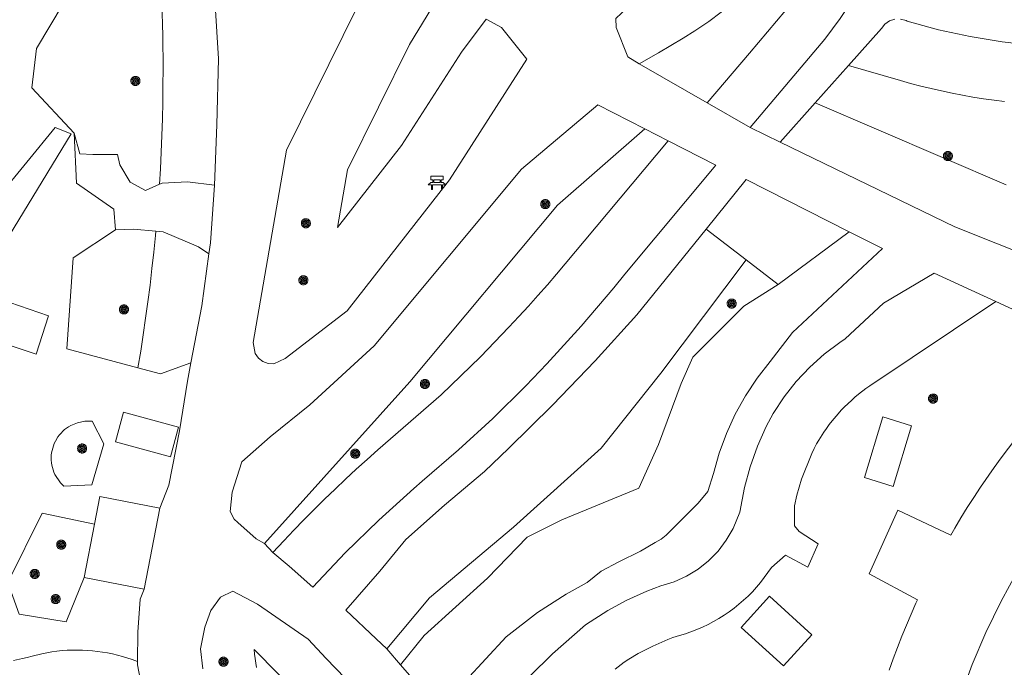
# Model space of a CAD drawing. Header units: metres. Extents: x 135779 to 137489, y 452643 to 455118.
# Tile 430 of 489: x 137249 to 137296, y 454415 to 454446. Entities that reach past the tile are written whole.
import ezdxf

# ---------------------------------------------------------------- set-up
doc = ezdxf.new("R2010")
doc.units = ezdxf.units.M
for name, color, linetype, lineweight in [('KTop_BTD_Groenvoorziening', 62, 'Continuous', 13), ('KTop_OTD_Onverhard', 15, 'Continuous', 13), ('KTop_OTD_Open verharding', 15, 'Continuous', 13), ('KTop_STM_Bank', 40, 'Continuous', 13), ('KTop_VGO_Boom', 92, 'Continuous', 13), ('KTop_WGD_Voetpad', 251, 'Continuous', 13)]:
    doc.layers.add(name, color=color, linetype=linetype, lineweight=lineweight)

# ---------------------------------------------------------------- blocks, each defined once
blk = doc.blocks.new('STM_Bank')
at = {"layer": 'KTop_STM_Bank'}
for p, q in [((-0.416, -0.089), (-0.298, 0.019)), ((-0.298, 0.314), (0.298, 0.314)), ((-0.298, 0.143), (-0.298, 0.314)), ((-0.2, 0.143), (-0.298, 0.143)), ((-0.298, 0.019), (-0.2, 0.019)), ((-0.2, 0.019), (-0.2, 0.143)), ((0.157, 0.143), (-0.154, 0.143)), ((-0.154, 0.143), (-0.154, 0.019)), ((-0.154, 0.019), (0.157, 0.019)), ((0.157, 0.019), (0.157, 0.143)), ((0.298, 0.143), (0.203, 0.143)), ((0.203, 0.143), (0.203, 0.019)), ((0.203, 0.019), (0.298, 0.019)), ((0.298, 0.314), (0.298, 0.143)), ((0.298, 0.019), (0.416, -0.089)), ((-0.259, -0.089), (-0.416, -0.089)), ((-0.259, -0.315), (-0.259, -0.089)), ((-0.213, -0.315), (-0.259, -0.315)), ((0.216, -0.089), (-0.213, -0.089)), ((-0.213, -0.089), (-0.213, -0.315)), ((0.216, -0.305), (0.216, -0.089)), ((0.259, -0.305), (0.216, -0.305)), ((0.416, -0.089), (0.259, -0.089)), ((0.259, -0.089), (0.259, -0.305))]:
    blk.add_line(p, q, dxfattribs=at)
blk = doc.blocks.new('VGO_Boom')
at = {"layer": 'KTop_VGO_Boom', "flags": 128}
for points in [[(0.215, 0), (0.214, 0.022), (0.21, 0.045), (0.204, 0.066), (0.196, 0.087), (0.186, 0.108), (0.174, 0.126), (0.16, 0.144), (0.144, 0.16), (0.126, 0.174), (0.107, 0.186), (0.087, 0.196), (0.066, 0.204), (0.045, 0.21), (0.022, 0.214), (-0.001, 0.215), (-0.023, 0.214), (-0.045, 0.21), (-0.067, 0.204), (-0.088, 0.196), (-0.108, 0.186), (-0.127, 0.174), (-0.144, 0.16), (-0.16, 0.144), (-0.174, 0.126), (-0.187, 0.107), (-0.197, 0.087), (-0.205, 0.066), (-0.211, 0.045), (-0.214, 0.022), (-0.215, -0.001), (-0.214, -0.023), (-0.211, -0.045), (-0.205, -0.067), (-0.197, -0.088), (-0.187, -0.108), (-0.174, -0.127), (-0.16, -0.144), (-0.144, -0.16), (-0.127, -0.174), (-0.108, -0.187), (-0.088, -0.197), (-0.067, -0.205), (-0.045, -0.211), (-0.023, -0.214), (0, -0.215), (0.022, -0.214), (0.045, -0.211), (0.066, -0.205), (0.087, -0.197), (0.108, -0.187), (0.126, -0.174), (0.144, -0.16), (0.16, -0.144), (0.174, -0.127), (0.186, -0.108), (0.196, -0.088), (0.204, -0.067), (0.21, -0.045), (0.214, -0.023), (0.215, -0.001)], [(0.155, 0), (0.154, 0.016), (0.152, 0.032), (0.147, 0.048), (0.142, 0.063), (0.134, 0.078), (0.125, 0.091), (0.115, 0.104), (0.104, 0.115), (0.091, 0.125), (0.077, 0.134), (0.063, 0.142), (0.048, 0.147), (0.032, 0.152), (0.016, 0.154), (-0.001, 0.155), (-0.017, 0.154), (-0.033, 0.152), (-0.048, 0.147), (-0.064, 0.142), (-0.078, 0.134), (-0.092, 0.125), (-0.104, 0.115), (-0.116, 0.104), (-0.126, 0.091), (-0.135, 0.077), (-0.142, 0.063), (-0.148, 0.048), (-0.152, 0.032), (-0.155, 0.016), (-0.155, -0.001), (-0.155, -0.017), (-0.152, -0.033), (-0.148, -0.048), (-0.142, -0.064), (-0.135, -0.078), (-0.126, -0.092), (-0.116, -0.104), (-0.104, -0.116), (-0.092, -0.126), (-0.078, -0.135), (-0.064, -0.142), (-0.048, -0.148), (-0.033, -0.152), (-0.017, -0.155), (0, -0.155), (0.016, -0.155), (0.032, -0.152), (0.048, -0.148), (0.063, -0.142), (0.078, -0.135), (0.091, -0.126), (0.104, -0.116), (0.115, -0.104), (0.125, -0.092), (0.134, -0.078), (0.142, -0.064), (0.147, -0.048), (0.152, -0.033), (0.154, -0.017), (0.155, -0.001)], [(0.095, 0), (0.094, 0.01), (0.093, 0.02), (0.09, 0.029), (0.087, 0.039), (0.082, 0.048), (0.077, 0.056), (0.071, 0.064), (0.064, 0.071), (0.056, 0.077), (0.047, 0.082), (0.039, 0.087), (0.029, 0.09), (0.02, 0.093), (0.01, 0.094), (-0.001, 0.095), (-0.01, 0.094), (-0.02, 0.093), (-0.03, 0.09), (-0.039, 0.087), (-0.048, 0.082), (-0.056, 0.077), (-0.064, 0.071), (-0.071, 0.064), (-0.077, 0.056), (-0.083, 0.047), (-0.087, 0.039), (-0.091, 0.029), (-0.093, 0.02), (-0.095, 0.01), (-0.095, -0.001), (-0.095, -0.01), (-0.093, -0.02), (-0.091, -0.03), (-0.087, -0.039), (-0.083, -0.048), (-0.077, -0.056), (-0.071, -0.064), (-0.064, -0.071), (-0.056, -0.077), (-0.048, -0.083), (-0.039, -0.087), (-0.03, -0.091), (-0.02, -0.093), (-0.01, -0.095), (0, -0.095), (0.01, -0.095), (0.02, -0.093), (0.029, -0.091), (0.039, -0.087), (0.048, -0.083), (0.056, -0.077), (0.064, -0.071), (0.071, -0.064), (0.077, -0.056), (0.082, -0.048), (0.087, -0.039), (0.09, -0.03), (0.093, -0.02), (0.094, -0.01), (0.095, -0.001)], [(0.035, 0), (0.035, 0.004), (0.034, 0.007), (0.033, 0.011), (0.032, 0.014), (0.03, 0.018), (0.028, 0.021), (0.026, 0.023), (0.023, 0.026), (0.021, 0.028), (0.017, 0.03), (0.014, 0.032), (0.011, 0.033), (0.007, 0.034), (0.004, 0.035), (-0.001, 0.035), (-0.004, 0.035), (-0.008, 0.034), (-0.011, 0.033), (-0.015, 0.032), (-0.018, 0.03), (-0.021, 0.028), (-0.024, 0.026), (-0.027, 0.023), (-0.029, 0.021), (-0.031, 0.017), (-0.032, 0.014), (-0.034, 0.011), (-0.035, 0.007), (-0.035, 0.004), (-0.035, -0.001), (-0.035, -0.004), (-0.035, -0.008), (-0.034, -0.011), (-0.032, -0.015), (-0.031, -0.018), (-0.029, -0.021), (-0.027, -0.024), (-0.024, -0.027), (-0.021, -0.029), (-0.018, -0.031), (-0.015, -0.032), (-0.011, -0.034), (-0.008, -0.035), (-0.004, -0.035), (0, -0.035), (0.004, -0.035), (0.007, -0.035), (0.011, -0.034), (0.014, -0.032), (0.018, -0.031), (0.021, -0.029), (0.023, -0.027), (0.026, -0.024), (0.028, -0.021), (0.03, -0.018), (0.032, -0.015), (0.033, -0.011), (0.034, -0.008), (0.035, -0.004), (0.035, 0)]]:
    blk.add_lwpolyline(points, dxfattribs=at)

msp = doc.modelspace()

# ---------------------------------------------------------------- linework, layer by layer
at = {"layer": 'KTop_BTD_Groenvoorziening', "flags": 128}
for points in [[(137252.306, 454447.211), (137251.114, 454446.502), (137249.852, 454444.376), (137249.622, 454442.517), (137251.633, 454440.37)], [(137286.8, 454441.796), (137288.392, 454443.574)], [(137251.633, 454440.37), (137251.749, 454437.988), (137253.522, 454436.765), (137253.602, 454435.77)], [(137255.682, 454437.94), (137255.028, 454437.643), (137254.297, 454438.045), (137253.81, 454438.864), (137253.692, 454439.344), (137252.516, 454439.349), (137251.905, 454439.386), (137251.633, 454440.37)], [(137253.602, 454435.77), (137251.585, 454434.454), (137251.287, 454430.124), (137254.665, 454429.231)], [(137255.509, 454435.712), (137254.449, 454435.805), (137253.602, 454435.77)], [(137285.052, 454433.178), (137283.54, 454434.346)], [(137252.474, 454423.67), (137253.038, 454425.627), (137252.493, 454426.689), (137252.377, 454426.698), (137252.142, 454426.692), (137251.797, 454426.625), (137251.472, 454426.49), (137251.371, 454426.431), (137251.181, 454426.294), (137251.093, 454426.216), (137251.011, 454426.132), (137250.934, 454426.044), (137250.864, 454425.95), (137250.742, 454425.749), (137250.692, 454425.643), (137250.649, 454425.534), (137250.584, 454425.309), (137250.563, 454425.193), (137250.55, 454425.077), (137250.545, 454424.96), (137250.548, 454424.842), (137250.558, 454424.725), (137250.576, 454424.61), (137250.602, 454424.495), (137250.636, 454424.383), (137250.677, 454424.273), (137250.725, 454424.166), (137250.985, 454423.777), (137251.151, 454423.612), (137252.474, 454423.67)], [(137252.115, 454419.274), (137251.263, 454417.182), (137249.03, 454417.544), (137248.489, 454419.038), (137250.118, 454422.328), (137252.601, 454421.805)]]:
    msp.add_lwpolyline(points, dxfattribs=at)
at = {"layer": 'KTop_OTD_Onverhard', "flags": 128}
for points in [[(137284.907, 454454.752), (137287.352, 454454.32), (137286.242, 454450.973), (137285.883, 454450.294), (137285.507, 454449.662), (137285.307, 454449.354), (137285.099, 454449.05), (137284.883, 454448.752), (137284.66, 454448.46), (137284.429, 454448.173), (137284.192, 454447.892), (137283.437, 454447.088), (137282.9, 454446.584), (137282.622, 454446.343), (137282.339, 454446.109), (137281.754, 454445.663), (137281.104, 454445.22), (137280.538, 454444.869), (137279.957, 454444.517), (137279.372, 454444.172), (137278.447, 454443.658)], [(137290.881, 454454.018), (137290.9, 454453.308), (137290.713, 454452.162), (137290.447, 454451.032), (137290.105, 454449.923), (137289.687, 454448.84), (137289.195, 454447.789), (137288.632, 454446.774), (137288, 454445.8), (137287.265, 454444.822), (137283.72, 454440.632)], [(137255.682, 454437.94), (137255.726, 454438.67), (137255.798, 454440.253), (137255.823, 454441.044), (137255.841, 454441.836), (137255.851, 454442.628), (137255.854, 454443.42), (137255.837, 454445.004), (137255.79, 454446.587), (137255.756, 454447.378)], [(137269.007, 454446.98), (137267.546, 454444.578), (137264.602, 454438.616), (137264.128, 454435.891), (137267.165, 454439.774), (137270.014, 454444.203), (137271.194, 454445.774)], [(137281.674, 454441.807), (137283.694, 454444.163), (137285.403, 454446.182)], [(137288.392, 454443.574), (137289.958, 454445.325), (137290.122, 454445.537), (137290.341, 454445.691), (137290.595, 454445.775)], [(137290.863, 454445.779), (137291.121, 454445.705), (137291.172, 454445.68), (137292.659, 454445.275), (137294.166, 454444.947), (137295.687, 454444.698), (137297.219, 454444.529), (137298.407, 454444.453), (137299.173, 454444.43), (137299.908, 454444.489), (137300.633, 454444.627), (137301.306, 454444.831), (137302.171, 454445.268), (137302.991, 454445.773)], [(137295.798, 454441.861), (137295.297, 454441.926), (137294.797, 454441.998), (137294.299, 454442.079), (137293.801, 454442.167), (137293.305, 454442.263), (137292.811, 454442.366), (137291.827, 454442.596), (137291.338, 454442.723), (137290.851, 454442.857), (137288.392, 454443.574)], [(137285.143, 454439.943), (137286.8, 454441.796)], [(137286.8, 454441.796), (137295.877, 454437.911)], [(137244.822, 454431.859), (137248.026, 454437.34), (137250.732, 454440.634), (137251.493, 454440.328), (137249.224, 454436.61), (137246.074, 454431.448), (137245.824, 454431.18), (137244.822, 454431.859)], [(137278.717, 454440.568), (137274.571, 454436.952), (137267.567, 454428.557), (137260.678, 454420.895)], [(137261.065, 454420.464), (137261.587, 454421.02), (137262.062, 454421.521), (137262.543, 454422.017), (137263.521, 454422.994), (137264.017, 454423.474), (137264.519, 454423.949), (137265.025, 454424.419), (137265.537, 454424.884), (137266.053, 454425.343), (137269.055, 454427.954), (137270.918, 454429.747), (137272.271, 454431.155), (137272.739, 454431.656), (137273.196, 454432.154), (137273.649, 454432.657), (137274.096, 454433.164), (137274.538, 454433.675), (137275.845, 454435.246), (137279.824, 454440.003)], [(137258.289, 454437.894), (137257.022, 454438.057), (137255.807, 454437.996), (137255.682, 454437.94)], [(137254.665, 454429.231), (137254.794, 454430.012), (137255.137, 454432.363), (137255.236, 454433.149), (137255.329, 454433.936), (137255.413, 454434.723), (137255.491, 454435.511), (137255.509, 454435.712)], [(137255.509, 454435.712), (137255.853, 454435.682), (137257.545, 454434.971), (137258.029, 454434.633)], [(137281.635, 454435.807), (137283.54, 454434.346)], [(137285.052, 454433.178), (137288.419, 454435.683)], [(137283.54, 454434.346), (137279.478, 454428.974), (137276.648, 454425.412), (137272.484, 454421.661), (137268.502, 454418.318), (137266.471, 454415.892)], [(137267.125, 454415.132), (137268.244, 454416.528), (137271.251, 454419.254), (137273.132, 454421.193), (137274.777, 454422.008), (137278.441, 454423.512), (137279.375, 454425.584), (137280.441, 454428.477), (137281.001, 454429.73), (137283.417, 454432.158), (137285.052, 454433.178)], [(137295.381, 454432.371), (137289.4, 454428.374), (137289.218, 454428.246), (137288.864, 454427.975), (137288.692, 454427.832), (137288.525, 454427.685), (137288.202, 454427.377), (137288.047, 454427.217), (137287.896, 454427.052), (137287.609, 454426.712), (137287.472, 454426.535), (137287.34, 454426.356), (137287.213, 454426.173), (137286.976, 454425.8), (137286.879, 454425.624), (137286.759, 454425.392), (137286.645, 454425.157), (137286.162, 454423.944), (137285.944, 454423.192), (137285.829, 454422.682), (137285.829, 454421.725), (137286.044, 454421.468), (137286.957, 454420.876), (137286.459, 454419.768), (137285.4, 454420.338), (137284.728, 454419.748), (137284.393, 454419.271), (137284.213, 454419.042), (137284.023, 454418.82), (137283.826, 454418.605), (137283.62, 454418.399), (137283.407, 454418.2), (137283.187, 454418.009), (137282.959, 454417.827), (137282.724, 454417.653), (137282.484, 454417.489), (137282.237, 454417.334), (137281.984, 454417.188), (137281.726, 454417.052), (137281.463, 454416.926), (137281.195, 454416.811), (137280.648, 454416.61), (137280.369, 454416.525), (137280.053, 454416.427), (137279.81, 454416.335), (137279.096, 454416.025), (137278.632, 454415.79), (137278.405, 454415.664), (137277.96, 454415.397), (137277.742, 454415.255), (137277.312, 454414.929)], [(137257.176, 454429.462), (137255.739, 454428.947), (137254.665, 454429.231)], [(137256.59, 454426.412), (137256.21, 454425.007), (137253.591, 454425.717), (137253.97, 454427.122), (137256.59, 454426.412)], [(137291.38, 454426.483), (137290.504, 454423.601), (137289.145, 454424.016), (137290.022, 454426.898), (137291.38, 454426.483)], [(137290.321, 454414.879), (137290.513, 454415.418), (137290.714, 454415.954), (137290.922, 454416.487), (137291.138, 454417.016), (137291.362, 454417.543), (137291.594, 454418.066), (137291.665, 454418.219), (137289.376, 454419.449), (137290.728, 454422.466), (137293.244, 454421.288), (137293.435, 454421.62), (137293.729, 454422.112), (137294.029, 454422.599), (137294.337, 454423.081), (137294.653, 454423.558), (137295.304, 454424.499), (137295.641, 454424.961), (137296.335, 454425.872)], [(137252.601, 454421.805), (137252.854, 454423.123), (137255.702, 454422.576)], [(137252.115, 454419.274), (137252.601, 454421.805)], [(137254.963, 454418.727), (137252.115, 454419.274)], [(137284.639, 454418.387), (137286.648, 454416.558), (137285.302, 454415.079), (137283.293, 454416.909), (137284.639, 454418.387)], [(137248.758, 454415.336), (137249.187, 454415.439), (137249.404, 454415.479), (137249.636, 454415.547), (137250.105, 454415.663), (137250.342, 454415.709), (137250.58, 454415.749), (137250.82, 454415.781), (137251.06, 454415.806), (137251.301, 454415.824), (137251.542, 454415.834), (137252.025, 454415.832), (137252.507, 454415.801), (137252.986, 454415.741), (137253.224, 454415.699), (137253.461, 454415.651), (137253.929, 454415.532), (137254.389, 454415.385), (137254.644, 454415.29)], [(137262.456, 454413.546), (137260.172, 454415.858), (137260.192, 454415.642), (137260.22, 454415.427), (137260.255, 454415.213), (137260.298, 454415.001)]]:
    msp.add_lwpolyline(points, dxfattribs=at)
at = {"layer": 'KTop_OTD_Open verharding', "flags": 128}
msp.add_lwpolyline([(137250.422, 454431.695), (137249.837, 454429.873), (137247.005, 454430.816), (137247.645, 454432.637), (137250.422, 454431.695)], dxfattribs=at)
at = {"layer": 'KTop_WGD_Voetpad', "flags": 128}
for points in [[(137284.907, 454454.752), (137284.655, 454453.95), (137284.105, 454452.521), (137283.582, 454451.508), (137283.066, 454450.682), (137282.484, 454449.902), (137281.84, 454449.171), (137281.138, 454448.497), (137280.098, 454447.649), (137277.88, 454446.312), (137277.343, 454445.807), (137277.356, 454445.375), (137277.914, 454443.988), (137278.447, 454443.658)], [(137258.289, 454437.894), (137258.413, 454440.752), (137258.492, 454443.887), (137258.335, 454446.461), (137258.381, 454448.468), (137258.327, 454450.513)], [(137269.007, 454446.98), (137267.645, 454447.73), (137266.76, 454447.716), (137265.071, 454446.342), (137261.721, 454439.556), (137260.133, 454430.432), (137260.223, 454429.909), (137260.378, 454429.691), (137260.591, 454429.528), (137260.842, 454429.434), (137261.109, 454429.418), (137261.656, 454429.669), (137264.589, 454431.935), (137269.45, 454438.151), (137273.127, 454443.868), (137271.926, 454445.371), (137271.194, 454445.774)], [(137278.447, 454443.658), (137281.674, 454441.807)], [(137278.717, 454440.568), (137276.491, 454441.704), (137272.864, 454438.652), (137265.873, 454430.273), (137262.817, 454427.47), (137260.933, 454425.956), (137259.598, 454424.769), (137259.139, 454423.322), (137259.041, 454422.405), (137259.237, 454422.039), (137259.401, 454421.893), (137260.278, 454421.118), (137260.678, 454420.895)], [(137281.674, 454441.807), (137283.72, 454440.632)], [(137283.72, 454440.632), (137285.143, 454439.943)], [(137279.824, 454440.003), (137278.717, 454440.568)], [(137261.065, 454420.464), (137261.836, 454419.822), (137262.957, 454418.822), (137264.499, 454420.441), (137266.099, 454422.004), (137267.753, 454423.508), (137268.149, 454423.852), (137269.88, 454425.331), (137271.502, 454426.82), (137273.068, 454428.367), (137274.07, 454429.42), (137275.704, 454431.207), (137277.255, 454433.021), (137277.781, 454433.665), (137282.093, 454438.845), (137279.824, 454440.003)], [(137285.143, 454439.943), (137293.445, 454435.913), (137297.482, 454434.311)], [(137258.029, 454434.633), (137258.1, 454435.162), (137258.289, 454437.894)], [(137288.419, 454435.683), (137283.537, 454438.159), (137281.635, 454435.807)], [(137281.635, 454435.807), (137278.346, 454431.739), (137276.368, 454429.562), (137274.341, 454427.45), (137272.256, 454425.394), (137271.105, 454424.305), (137269.209, 454422.714), (137267.385, 454421.079), (137266.147, 454419.577), (137264.526, 454417.725), (137265.973, 454416.361), (137266.471, 454415.892)], [(137270.218, 454414.37), (137272.139, 454416.467), (137273.627, 454417.624), (137274.996, 454418.485), (137275.979, 454419.046), (137276.657, 454419.579), (137277.486, 454420.017), (137278.51, 454420.525), (137279.217, 454420.94), (137279.498, 454421.094), (137279.73, 454421.285), (137281.251, 454422.804), (137281.706, 454423.355), (137281.983, 454424.21), (137282.249, 454425.175), (137282.592, 454426.117), (137283.008, 454427.028), (137283.496, 454427.902), (137284.053, 454428.735), (137284.673, 454429.521), (137285.731, 454430.902), (137290.005, 454434.898), (137288.419, 454435.683)], [(137257.176, 454429.462), (137257.697, 454432.166), (137258.029, 454434.633)], [(137295.381, 454432.371), (137292.455, 454433.713), (137290.055, 454432.294), (137288.231, 454430.599), (137287.983, 454430.434), (137287.24, 454429.877), (137286.549, 454429.259), (137285.913, 454428.583), (137285.338, 454427.855), (137284.82, 454427.068), (137284.489, 454426.442), (137284.071, 454425.504), (137283.726, 454424.536), (137283.457, 454423.545), (137283.237, 454422.375), (137282.91, 454421.601), (137282.588, 454421.044), (137282.199, 454420.532), (137281.75, 454420.072), (137281.247, 454419.671), (137280.698, 454419.336), (137280.112, 454419.071), (137279.481, 454418.876), (137278.812, 454418.629), (137277.868, 454418.208), (137276.959, 454417.716), (137275.909, 454417.037), (137274.342, 454415.651), (137273.262, 454414.589)], [(137300.158, 454430.181), (137295.381, 454432.371)], [(137286.382, 454401.7), (137289.781, 454401.712), (137291.827, 454401.48), (137291.815, 454402.192), (137291.845, 454403.85), (137291.954, 454405.504), (137292.143, 454407.151), (137292.412, 454408.787), (137292.759, 454410.408), (137293.184, 454412.011), (137293.685, 454413.591), (137294.262, 454415.145), (137294.914, 454416.669), (137295.638, 454418.16), (137296.434, 454419.615), (137297.298, 454421.03), (137298.23, 454422.401), (137299.227, 454423.725), (137300.286, 454425), (137301.406, 454426.223), (137302.584, 454427.39), (137303.82, 454428.502), (137300.158, 454430.181)], [(137255.702, 454422.576), (137256.122, 454423.658), (137256.634, 454426.233), (137257.01, 454428.599), (137257.176, 454429.462)], [(137254.963, 454418.727), (137255.702, 454422.576)], [(137260.678, 454420.895), (137261.065, 454420.464)], [(137254.644, 454415.29), (137254.653, 454416.678), (137254.769, 454418.245), (137254.963, 454418.727)], [(137264.954, 454414.028), (137263.596, 454415.442), (137262.747, 454416.352), (137260.341, 454418.018), (137259.163, 454418.636), (137258.586, 454418.348), (137258.128, 454417.713), (137257.84, 454416.914), (137257.635, 454415.893), (137257.747, 454414.936)], [(137266.471, 454415.892), (137267.125, 454415.132)], [(137293.566, 454379.384), (137290.104, 454381.855), (137284.127, 454385.352), (137280.156, 454388.278), (137276.188, 454391.564), (137273.548, 454393.674), (137271.177, 454395.837), (137268.374, 454398.608), (137265.108, 454401.758), (137262.822, 454403.987), (137260.523, 454405.768), (137258.628, 454407.811), (137256.593, 454410.084), (137256.161, 454410.673), (137255.6, 454411.599), (137255.174, 454412.694), (137254.866, 454413.979), (137254.642, 454415.139), (137254.644, 454415.29)], [(137267.125, 454415.132), (137267.545, 454414.645)]]:
    msp.add_lwpolyline(points, dxfattribs=at)

# ---------------------------------------------------------------- block references
at = {"layer": 'KTop_STM_Bank'}
msp.add_blockref('STM_Bank', (137268.857, 454438.007), dxfattribs=at)
at = {"layer": 'KTop_VGO_Boom'}
for p in [(137254.543, 454442.843), (137293.11, 454439.278), (137273.999, 454436.999), (137262.634, 454436.089), (137262.515, 454433.383), (137253.999, 454431.999), (137282.846, 454432.276), (137268.284, 454428.462), (137292.405, 454427.769), (137252.013, 454425.4), (137264.977, 454425.154), (137251.021, 454420.836), (137249.764, 454419.447), (137250.757, 454418.256), (137258.724, 454415.282)]:
    msp.add_blockref('VGO_Boom', p, dxfattribs=at)

doc.saveas('drawing.dxf')
